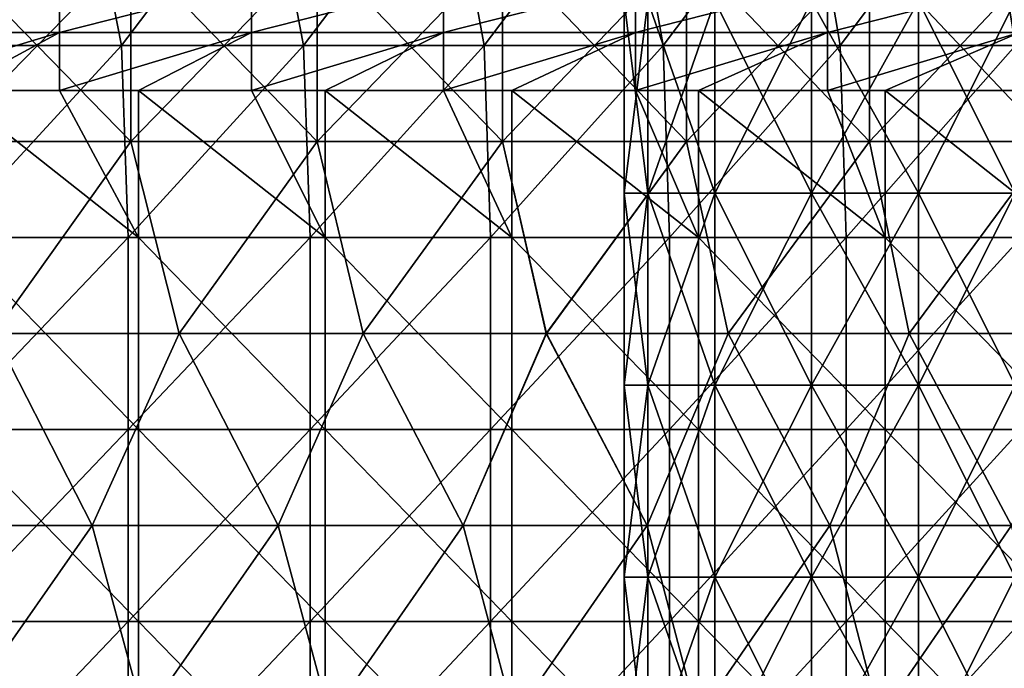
# Model space of a CAD drawing. Header units: inches. Extents: x -4.75 to 4.5, y 0 to 1.88.
# Tile 296 of 462: x 0.75 to 1.16, y 1.18 to 1.45. Entities that reach past the tile are written whole.
import ezdxf

# ---------------------------------------------------------------- set-up
doc = ezdxf.new("R2010")
doc.units = ezdxf.units.IN
doc.header["$LTSCALE"] = 101.851852
doc.header["$MEASUREMENT"] = 0
for name, color, linetype in [('11', 7, 'CONTINUOUS'), ('12', 7, 'CONTINUOUS'), ('160', 7, 'CONTINUOUS'), ('20', 7, 'CONTINUOUS'), ('75', 7, 'CONTINUOUS'), ('76', 7, 'CONTINUOUS')]:
    doc.layers.add(name, color=color, linetype=linetype)

msp = doc.modelspace()

# ---------------------------------------------------------------- linework, layer by layer
at = {"layer": '11', "color": 13, "linetype": 'Continuous', "true_color": 0xd67263}
for points in [[(0.77212, 1.52338, 2.77353), (0.71122, 1.4433, 2.78977), (0.69499, 1.52338, 2.79386), (0.77212, 1.52338, 2.77353)], [(0.78782, 1.4433, 2.76911), (0.71122, 1.4433, 2.78977), (0.77212, 1.52338, 2.77353), (0.78782, 1.4433, 2.76911)], [(0.84865, 1.52338, 2.75108), (0.78782, 1.4433, 2.76911), (0.77212, 1.52338, 2.77353), (0.84865, 1.52338, 2.75108)], [(0.86383, 1.4433, 2.74635), (0.78782, 1.4433, 2.76911), (0.84865, 1.52338, 2.75108), (0.86383, 1.4433, 2.74635)], [(0.92453, 1.52338, 2.72652), (0.86383, 1.4433, 2.74635), (0.84865, 1.52338, 2.75108), (0.92453, 1.52338, 2.72652)], [(0.93918, 1.4433, 2.72151), (0.86383, 1.4433, 2.74635), (0.92453, 1.52338, 2.72652), (0.93918, 1.4433, 2.72151)], [(0.9997, 1.52338, 2.69986), (0.93918, 1.4433, 2.72151), (0.92453, 1.52338, 2.72652), (0.9997, 1.52338, 2.69986)], [(1.01381, 1.4433, 2.69459), (0.93918, 1.4433, 2.72151), (0.9997, 1.52338, 2.69986), (1.01381, 1.4433, 2.69459)], [(1.0741, 1.52338, 2.67113), (1.01381, 1.4433, 2.69459), (0.9997, 1.52338, 2.69986), (1.0741, 1.52338, 2.67113)], [(1.08767, 1.4433, 2.66563), (1.01381, 1.4433, 2.69459), (1.0741, 1.52338, 2.67113), (1.08767, 1.4433, 2.66563)], [(1.14768, 1.52338, 2.64035), (1.08767, 1.4433, 2.66563), (1.0741, 1.52338, 2.67113), (1.14768, 1.52338, 2.64035)], [(1.16071, 1.4433, 2.63465), (1.08767, 1.4433, 2.66563), (1.14768, 1.52338, 2.64035), (1.16071, 1.4433, 2.63465)], [(1.22038, 1.52338, 2.60755), (1.16071, 1.4433, 2.63465), (1.14768, 1.52338, 2.64035), (1.22038, 1.52338, 2.60755)], [(0.71122, 1.4433, 2.78977), (0.78782, 1.4433, 2.76911), (0.71416, 1.36322, 2.78902), (0.71122, 1.4433, 2.78977)], [(0.71416, 1.36322, 2.78902), (0.78782, 1.4433, 2.76911), (0.79067, 1.36322, 2.7683), (0.71416, 1.36322, 2.78902)], [(0.78782, 1.4433, 2.76911), (0.86383, 1.4433, 2.74635), (0.79067, 1.36322, 2.7683), (0.78782, 1.4433, 2.76911)], [(0.79067, 1.36322, 2.7683), (0.86383, 1.4433, 2.74635), (0.86658, 1.36322, 2.74548), (0.79067, 1.36322, 2.7683)], [(0.86383, 1.4433, 2.74635), (0.93918, 1.4433, 2.72151), (0.86658, 1.36322, 2.74548), (0.86383, 1.4433, 2.74635)], [(0.86658, 1.36322, 2.74548), (0.93918, 1.4433, 2.72151), (0.94183, 1.36322, 2.72059), (0.86658, 1.36322, 2.74548)], [(0.93918, 1.4433, 2.72151), (1.01381, 1.4433, 2.69459), (0.94183, 1.36322, 2.72059), (0.93918, 1.4433, 2.72151)], [(0.94183, 1.36322, 2.72059), (1.01381, 1.4433, 2.69459), (1.01637, 1.36322, 2.69363), (0.94183, 1.36322, 2.72059)], [(1.01381, 1.4433, 2.69459), (1.08767, 1.4433, 2.66563), (1.01637, 1.36322, 2.69363), (1.01381, 1.4433, 2.69459)], [(1.01637, 1.36322, 2.69363), (1.08767, 1.4433, 2.66563), (1.09014, 1.36322, 2.66463), (1.01637, 1.36322, 2.69363)], [(1.08767, 1.4433, 2.66563), (1.16071, 1.4433, 2.63465), (1.09014, 1.36322, 2.66463), (1.08767, 1.4433, 2.66563)], [(1.09014, 1.36322, 2.66463), (1.16071, 1.4433, 2.63465), (1.16308, 1.36322, 2.63361), (1.09014, 1.36322, 2.66463)], [(0.71416, 1.36322, 2.78902), (0.79067, 1.36322, 2.7683), (0.71416, 1.28314, 2.78902), (0.71416, 1.36322, 2.78902)], [(0.79067, 1.36322, 2.7683), (0.79067, 1.28314, 2.7683), (0.71416, 1.28314, 2.78902), (0.79067, 1.36322, 2.7683)], [(0.79067, 1.36322, 2.7683), (0.86658, 1.36322, 2.74548), (0.79067, 1.28314, 2.7683), (0.79067, 1.36322, 2.7683)], [(0.86658, 1.36322, 2.74548), (0.86658, 1.28314, 2.74548), (0.79067, 1.28314, 2.7683), (0.86658, 1.36322, 2.74548)], [(0.86658, 1.36322, 2.74548), (0.94183, 1.36322, 2.72059), (0.86658, 1.28314, 2.74548), (0.86658, 1.36322, 2.74548)], [(0.94183, 1.36322, 2.72059), (0.94183, 1.28314, 2.72059), (0.86658, 1.28314, 2.74548), (0.94183, 1.36322, 2.72059)], [(0.94183, 1.36322, 2.72059), (1.01637, 1.36322, 2.69363), (0.94183, 1.28314, 2.72059), (0.94183, 1.36322, 2.72059)], [(1.01637, 1.36322, 2.69363), (1.01637, 1.28314, 2.69363), (0.94183, 1.28314, 2.72059), (1.01637, 1.36322, 2.69363)], [(1.01637, 1.36322, 2.69363), (1.09014, 1.36322, 2.66463), (1.01637, 1.28314, 2.69363), (1.01637, 1.36322, 2.69363)], [(1.09014, 1.36322, 2.66463), (1.09014, 1.28314, 2.66463), (1.01637, 1.28314, 2.69363), (1.09014, 1.36322, 2.66463)], [(1.09014, 1.36322, 2.66463), (1.16308, 1.36322, 2.63361), (1.09014, 1.28314, 2.66463), (1.09014, 1.36322, 2.66463)], [(1.16308, 1.36322, 2.63361), (1.16308, 1.28314, 2.63361), (1.09014, 1.28314, 2.66463), (1.16308, 1.36322, 2.63361)], [(0.79067, 1.20306, 2.7683), (0.71416, 1.20306, 2.78902), (0.79067, 1.28314, 2.7683), (0.79067, 1.20306, 2.7683)], [(0.79067, 1.28314, 2.7683), (0.71416, 1.20306, 2.78902), (0.71416, 1.28314, 2.78902), (0.79067, 1.28314, 2.7683)], [(0.86658, 1.20306, 2.74548), (0.79067, 1.20306, 2.7683), (0.86658, 1.28314, 2.74548), (0.86658, 1.20306, 2.74548)], [(0.86658, 1.28314, 2.74548), (0.79067, 1.20306, 2.7683), (0.79067, 1.28314, 2.7683), (0.86658, 1.28314, 2.74548)], [(0.94183, 1.20306, 2.72059), (0.86658, 1.20306, 2.74548), (0.94183, 1.28314, 2.72059), (0.94183, 1.20306, 2.72059)], [(0.94183, 1.28314, 2.72059), (0.86658, 1.20306, 2.74548), (0.86658, 1.28314, 2.74548), (0.94183, 1.28314, 2.72059)], [(1.01637, 1.20306, 2.69363), (0.94183, 1.20306, 2.72059), (1.01637, 1.28314, 2.69363), (1.01637, 1.20306, 2.69363)], [(1.01637, 1.28314, 2.69363), (0.94183, 1.20306, 2.72059), (0.94183, 1.28314, 2.72059), (1.01637, 1.28314, 2.69363)], [(1.09014, 1.20306, 2.66463), (1.01637, 1.20306, 2.69363), (1.09014, 1.28314, 2.66463), (1.09014, 1.20306, 2.66463)], [(1.09014, 1.28314, 2.66463), (1.01637, 1.20306, 2.69363), (1.01637, 1.28314, 2.69363), (1.09014, 1.28314, 2.66463)], [(1.16308, 1.20306, 2.63361), (1.09014, 1.20306, 2.66463), (1.16308, 1.28314, 2.63361), (1.16308, 1.20306, 2.63361)], [(1.16308, 1.28314, 2.63361), (1.09014, 1.20306, 2.66463), (1.09014, 1.28314, 2.66463), (1.16308, 1.28314, 2.63361)], [(0.79067, 1.12298, 2.7683), (0.71416, 1.12298, 2.78902), (0.79067, 1.20306, 2.7683), (0.79067, 1.12298, 2.7683)], [(0.79067, 1.20306, 2.7683), (0.71416, 1.12298, 2.78902), (0.71416, 1.20306, 2.78902), (0.79067, 1.20306, 2.7683)], [(0.86658, 1.12298, 2.74548), (0.79067, 1.12298, 2.7683), (0.86658, 1.20306, 2.74548), (0.86658, 1.12298, 2.74548)], [(0.86658, 1.20306, 2.74548), (0.79067, 1.12298, 2.7683), (0.79067, 1.20306, 2.7683), (0.86658, 1.20306, 2.74548)], [(0.94183, 1.12298, 2.72059), (0.86658, 1.12298, 2.74548), (0.94183, 1.20306, 2.72059), (0.94183, 1.12298, 2.72059)], [(0.94183, 1.20306, 2.72059), (0.86658, 1.12298, 2.74548), (0.86658, 1.20306, 2.74548), (0.94183, 1.20306, 2.72059)], [(1.01637, 1.12298, 2.69363), (0.94183, 1.12298, 2.72059), (1.01637, 1.20306, 2.69363), (1.01637, 1.12298, 2.69363)], [(1.01637, 1.20306, 2.69363), (0.94183, 1.12298, 2.72059), (0.94183, 1.20306, 2.72059), (1.01637, 1.20306, 2.69363)], [(1.09014, 1.12298, 2.66463), (1.01637, 1.12298, 2.69363), (1.09014, 1.20306, 2.66463), (1.09014, 1.12298, 2.66463)], [(1.09014, 1.20306, 2.66463), (1.01637, 1.12298, 2.69363), (1.01637, 1.20306, 2.69363), (1.09014, 1.20306, 2.66463)], [(1.16308, 1.12298, 2.63361), (1.09014, 1.12298, 2.66463), (1.16308, 1.20306, 2.63361), (1.16308, 1.12298, 2.63361)], [(1.16308, 1.20306, 2.63361), (1.09014, 1.12298, 2.66463), (1.09014, 1.20306, 2.66463), (1.16308, 1.20306, 2.63361)]]:
    msp.add_3dface(points, dxfattribs=at)
at = {"layer": '12', "color": 13, "linetype": 'Continuous', "true_color": 0xd67263}
for points in [[(0.7917, 1.40326, -3.47342), (0.71357, 1.40326, -3.4903), (0.7917, 1.48334, -3.47342), (0.7917, 1.40326, -3.47342)], [(0.71357, 1.40326, -3.4903), (0.71357, 1.48334, -3.4903), (0.7917, 1.48334, -3.47342), (0.71357, 1.40326, -3.4903)], [(0.71357, 1.40326, 3.4903), (0.7917, 1.40326, 3.47342), (0.71357, 1.48334, 3.4903), (0.71357, 1.40326, 3.4903)], [(0.7917, 1.40326, 3.47342), (0.7917, 1.48334, 3.47342), (0.71357, 1.48334, 3.4903), (0.7917, 1.40326, 3.47342)], [(0.86942, 1.40326, -3.45478), (0.7917, 1.40326, -3.47342), (0.86942, 1.48334, -3.45478), (0.86942, 1.40326, -3.45478)], [(0.7917, 1.40326, -3.47342), (0.7917, 1.48334, -3.47342), (0.86942, 1.48334, -3.45478), (0.7917, 1.40326, -3.47342)], [(0.7917, 1.40326, 3.47342), (0.86942, 1.40326, 3.45478), (0.7917, 1.48334, 3.47342), (0.7917, 1.40326, 3.47342)], [(0.86942, 1.40326, 3.45478), (0.86942, 1.48334, 3.45478), (0.7917, 1.48334, 3.47342), (0.86942, 1.40326, 3.45478)], [(0.94671, 1.40326, -3.43441), (0.86942, 1.40326, -3.45478), (0.94671, 1.48334, -3.43441), (0.94671, 1.40326, -3.43441)], [(0.86942, 1.40326, -3.45478), (0.86942, 1.48334, -3.45478), (0.94671, 1.48334, -3.43441), (0.86942, 1.40326, -3.45478)], [(0.86942, 1.40326, 3.45478), (0.94671, 1.40326, 3.43441), (0.86942, 1.48334, 3.45478), (0.86942, 1.40326, 3.45478)], [(0.94671, 1.40326, 3.43441), (0.94671, 1.48334, 3.43441), (0.86942, 1.48334, 3.45478), (0.94671, 1.40326, 3.43441)], [(1.02352, 1.40326, -3.4123), (0.94671, 1.40326, -3.43441), (1.02352, 1.48334, -3.4123), (1.02352, 1.40326, -3.4123)], [(0.94671, 1.40326, -3.43441), (0.94671, 1.48334, -3.43441), (1.02352, 1.48334, -3.4123), (0.94671, 1.40326, -3.43441)], [(0.94671, 1.40326, 3.43441), (1.02352, 1.40326, 3.4123), (0.94671, 1.48334, 3.43441), (0.94671, 1.40326, 3.43441)], [(1.02352, 1.40326, 3.4123), (1.02352, 1.48334, 3.4123), (0.94671, 1.48334, 3.43441), (1.02352, 1.40326, 3.4123)], [(1.09981, 1.40326, -3.38848), (1.02352, 1.40326, -3.4123), (1.09981, 1.48334, -3.38848), (1.09981, 1.40326, -3.38848)], [(1.02352, 1.40326, -3.4123), (1.02352, 1.48334, -3.4123), (1.09981, 1.48334, -3.38848), (1.02352, 1.40326, -3.4123)], [(1.02352, 1.40326, 3.4123), (1.09981, 1.40326, 3.38848), (1.02352, 1.48334, 3.4123), (1.02352, 1.40326, 3.4123)], [(1.09981, 1.40326, 3.38848), (1.09981, 1.48334, 3.38848), (1.02352, 1.48334, 3.4123), (1.09981, 1.40326, 3.38848)], [(1.17556, 1.40326, -3.36296), (1.09981, 1.40326, -3.38848), (1.17556, 1.48334, -3.36296), (1.17556, 1.40326, -3.36296)], [(1.09981, 1.40326, -3.38848), (1.09981, 1.48334, -3.38848), (1.17556, 1.48334, -3.36296), (1.09981, 1.40326, -3.38848)], [(1.09981, 1.40326, 3.38848), (1.17556, 1.40326, 3.36296), (1.09981, 1.48334, 3.38848), (1.09981, 1.40326, 3.38848)], [(1.17556, 1.40326, 3.36296), (1.17556, 1.48334, 3.36296), (1.09981, 1.48334, 3.38848), (1.17556, 1.40326, 3.36296)], [(0.71357, 1.40326, 3.4903), (0.73466, 1.32318, 3.48593), (0.7917, 1.40326, 3.47342), (0.71357, 1.40326, 3.4903)], [(0.7917, 1.40326, -3.47342), (0.73466, 1.32318, -3.48593), (0.71357, 1.40326, -3.4903), (0.7917, 1.40326, -3.47342)], [(0.73466, 1.32318, 3.48593), (0.81187, 1.32318, 3.46876), (0.7917, 1.40326, 3.47342), (0.73466, 1.32318, 3.48593)], [(0.81187, 1.32318, -3.46876), (0.73466, 1.32318, -3.48593), (0.7917, 1.40326, -3.47342), (0.81187, 1.32318, -3.46876)], [(0.7917, 1.40326, 3.47342), (0.81187, 1.32318, 3.46876), (0.86942, 1.40326, 3.45478), (0.7917, 1.40326, 3.47342)], [(0.86942, 1.40326, -3.45478), (0.81187, 1.32318, -3.46876), (0.7917, 1.40326, -3.47342), (0.86942, 1.40326, -3.45478)], [(0.81187, 1.32318, 3.46876), (0.88868, 1.32318, 3.44988), (0.86942, 1.40326, 3.45478), (0.81187, 1.32318, 3.46876)], [(0.88868, 1.32318, -3.44988), (0.81187, 1.32318, -3.46876), (0.86942, 1.40326, -3.45478), (0.88868, 1.32318, -3.44988)], [(0.86942, 1.40326, 3.45478), (0.88868, 1.32318, 3.44988), (0.94671, 1.40326, 3.43441), (0.86942, 1.40326, 3.45478)], [(0.94671, 1.40326, -3.43441), (0.88868, 1.32318, -3.44988), (0.86942, 1.40326, -3.45478), (0.94671, 1.40326, -3.43441)], [(0.88868, 1.32318, 3.44988), (0.96506, 1.32318, 3.4293), (0.94671, 1.40326, 3.43441), (0.88868, 1.32318, 3.44988)], [(0.96505, 1.32318, -3.4293), (0.88868, 1.32318, -3.44988), (0.94671, 1.40326, -3.43441), (0.96505, 1.32318, -3.4293)], [(0.94671, 1.40326, 3.43441), (0.96506, 1.32318, 3.4293), (1.02352, 1.40326, 3.4123), (0.94671, 1.40326, 3.43441)], [(1.02352, 1.40326, -3.4123), (0.96505, 1.32318, -3.4293), (0.94671, 1.40326, -3.43441), (1.02352, 1.40326, -3.4123)], [(1.04095, 1.32318, -3.40703), (0.96505, 1.32318, -3.4293), (1.02352, 1.40326, -3.4123), (1.04095, 1.32318, -3.40703)], [(0.96506, 1.32318, 3.4293), (1.04095, 1.32318, 3.40703), (1.02352, 1.40326, 3.4123), (0.96506, 1.32318, 3.4293)], [(1.02352, 1.40326, 3.4123), (1.04095, 1.32318, 3.40703), (1.09981, 1.40326, 3.38848), (1.02352, 1.40326, 3.4123)], [(1.09981, 1.40326, -3.38848), (1.04095, 1.32318, -3.40703), (1.02352, 1.40326, -3.4123), (1.09981, 1.40326, -3.38848)], [(1.04095, 1.32318, 3.40703), (1.11634, 1.32318, 3.38307), (1.09981, 1.40326, 3.38848), (1.04095, 1.32318, 3.40703)], [(1.11634, 1.32318, -3.38308), (1.04095, 1.32318, -3.40703), (1.09981, 1.40326, -3.38848), (1.11634, 1.32318, -3.38308)], [(1.09981, 1.40326, 3.38848), (1.11634, 1.32318, 3.38307), (1.17556, 1.40326, 3.36296), (1.09981, 1.40326, 3.38848)], [(1.17556, 1.40326, -3.36296), (1.11634, 1.32318, -3.38308), (1.09981, 1.40326, -3.38848), (1.17556, 1.40326, -3.36296)], [(1.11634, 1.32318, 3.38307), (1.19117, 1.32318, 3.35746), (1.17556, 1.40326, 3.36296), (1.11634, 1.32318, 3.38307)], [(1.19117, 1.32318, -3.35746), (1.11634, 1.32318, -3.38308), (1.17556, 1.40326, -3.36296), (1.19117, 1.32318, -3.35746)], [(0.6976, 1.2431, 3.49353), (0.77561, 1.2431, 3.47704), (0.73466, 1.32318, 3.48593), (0.6976, 1.2431, 3.49353)], [(0.6976, 1.2431, -3.49353), (0.73466, 1.32318, -3.48593), (0.77561, 1.2431, -3.47704), (0.6976, 1.2431, -3.49353)], [(0.73466, 1.32318, 3.48593), (0.77561, 1.2431, 3.47704), (0.81187, 1.32318, 3.46876), (0.73466, 1.32318, 3.48593)], [(0.73466, 1.32318, -3.48593), (0.81187, 1.32318, -3.46876), (0.77561, 1.2431, -3.47704), (0.73466, 1.32318, -3.48593)], [(0.77561, 1.2431, 3.47704), (0.85324, 1.2431, 3.45881), (0.81187, 1.32318, 3.46876), (0.77561, 1.2431, 3.47704)], [(0.77561, 1.2431, -3.47704), (0.81187, 1.32318, -3.46876), (0.85323, 1.2431, -3.45882), (0.77561, 1.2431, -3.47704)], [(0.81187, 1.32318, 3.46876), (0.85324, 1.2431, 3.45881), (0.88868, 1.32318, 3.44988), (0.81187, 1.32318, 3.46876)], [(0.81187, 1.32318, -3.46876), (0.88868, 1.32318, -3.44988), (0.85323, 1.2431, -3.45882), (0.81187, 1.32318, -3.46876)], [(0.85323, 1.2431, -3.45882), (0.88868, 1.32318, -3.44988), (0.93043, 1.2431, -3.43885), (0.85323, 1.2431, -3.45882)], [(0.85324, 1.2431, 3.45881), (0.93043, 1.2431, 3.43885), (0.88868, 1.32318, 3.44988), (0.85324, 1.2431, 3.45881)], [(0.88868, 1.32318, 3.44988), (0.93043, 1.2431, 3.43885), (0.96506, 1.32318, 3.4293), (0.88868, 1.32318, 3.44988)], [(0.88868, 1.32318, -3.44988), (0.96505, 1.32318, -3.4293), (0.93043, 1.2431, -3.43885), (0.88868, 1.32318, -3.44988)], [(0.93043, 1.2431, 3.43885), (1.00716, 1.2431, 3.41717), (0.96506, 1.32318, 3.4293), (0.93043, 1.2431, 3.43885)], [(0.93043, 1.2431, -3.43885), (0.96505, 1.32318, -3.4293), (1.00715, 1.2431, -3.41717), (0.93043, 1.2431, -3.43885)], [(0.96505, 1.32318, -3.4293), (1.04095, 1.32318, -3.40703), (1.00715, 1.2431, -3.41717), (0.96505, 1.32318, -3.4293)], [(0.96506, 1.32318, 3.4293), (1.00716, 1.2431, 3.41717), (1.04095, 1.32318, 3.40703), (0.96506, 1.32318, 3.4293)], [(1.00715, 1.2431, -3.41717), (1.04095, 1.32318, -3.40703), (1.08338, 1.2431, -3.39377), (1.00715, 1.2431, -3.41717)], [(1.00716, 1.2431, 3.41717), (1.08338, 1.2431, 3.39377), (1.04095, 1.32318, 3.40703), (1.00716, 1.2431, 3.41717)], [(1.04095, 1.32318, 3.40703), (1.08338, 1.2431, 3.39377), (1.11634, 1.32318, 3.38307), (1.04095, 1.32318, 3.40703)], [(1.04095, 1.32318, -3.40703), (1.11634, 1.32318, -3.38308), (1.08338, 1.2431, -3.39377), (1.04095, 1.32318, -3.40703)], [(1.08338, 1.2431, 3.39377), (1.15906, 1.2431, 3.36868), (1.11634, 1.32318, 3.38307), (1.08338, 1.2431, 3.39377)], [(1.08338, 1.2431, -3.39377), (1.11634, 1.32318, -3.38308), (1.15906, 1.2431, -3.36868), (1.08338, 1.2431, -3.39377)], [(1.11634, 1.32318, 3.38307), (1.15906, 1.2431, 3.36868), (1.19117, 1.32318, 3.35746), (1.11634, 1.32318, 3.38307)], [(1.11634, 1.32318, -3.38308), (1.19117, 1.32318, -3.35746), (1.15906, 1.2431, -3.36868), (1.11634, 1.32318, -3.38308)], [(0.77561, 1.2431, 3.47704), (0.6976, 1.2431, 3.49353), (0.71963, 1.16302, 3.48906), (0.77561, 1.2431, 3.47704)], [(0.71963, 1.16302, -3.48906), (0.6976, 1.2431, -3.49353), (0.77561, 1.2431, -3.47704), (0.71963, 1.16302, -3.48906)], [(0.77561, 1.2431, 3.47704), (0.71963, 1.16302, 3.48906), (0.79737, 1.16302, 3.47212), (0.77561, 1.2431, 3.47704)], [(0.79737, 1.16302, -3.47212), (0.71963, 1.16302, -3.48906), (0.77561, 1.2431, -3.47704), (0.79737, 1.16302, -3.47212)], [(0.85324, 1.2431, 3.45881), (0.77561, 1.2431, 3.47704), (0.79737, 1.16302, 3.47212), (0.85324, 1.2431, 3.45881)], [(0.79737, 1.16302, -3.47212), (0.77561, 1.2431, -3.47704), (0.85323, 1.2431, -3.45882), (0.79737, 1.16302, -3.47212)], [(0.85324, 1.2431, 3.45881), (0.79737, 1.16302, 3.47212), (0.87471, 1.16302, 3.45345), (0.85324, 1.2431, 3.45881)], [(0.87471, 1.16302, -3.45344), (0.79737, 1.16302, -3.47212), (0.85323, 1.2431, -3.45882), (0.87471, 1.16302, -3.45344)], [(0.87471, 1.16302, -3.45344), (0.85323, 1.2431, -3.45882), (0.93043, 1.2431, -3.43885), (0.87471, 1.16302, -3.45344)], [(0.93043, 1.2431, 3.43885), (0.85324, 1.2431, 3.45881), (0.87471, 1.16302, 3.45345), (0.93043, 1.2431, 3.43885)], [(0.93043, 1.2431, 3.43885), (0.87471, 1.16302, 3.45345), (0.95162, 1.16302, 3.43305), (0.93043, 1.2431, 3.43885)], [(0.95162, 1.16302, -3.43305), (0.87471, 1.16302, -3.45344), (0.93043, 1.2431, -3.43885), (0.95162, 1.16302, -3.43305)], [(1.00716, 1.2431, 3.41717), (0.93043, 1.2431, 3.43885), (0.95162, 1.16302, 3.43305), (1.00716, 1.2431, 3.41717)], [(0.95162, 1.16302, -3.43305), (0.93043, 1.2431, -3.43885), (1.00715, 1.2431, -3.41717), (0.95162, 1.16302, -3.43305)], [(1.00716, 1.2431, 3.41717), (0.95162, 1.16302, 3.43305), (1.02805, 1.16302, 3.41094), (1.00716, 1.2431, 3.41717)], [(1.02805, 1.16302, -3.41094), (0.95162, 1.16302, -3.43305), (1.00715, 1.2431, -3.41717), (1.02805, 1.16302, -3.41094)], [(1.02805, 1.16302, -3.41094), (1.00715, 1.2431, -3.41717), (1.08338, 1.2431, -3.39377), (1.02805, 1.16302, -3.41094)], [(1.08338, 1.2431, 3.39377), (1.00716, 1.2431, 3.41717), (1.02805, 1.16302, 3.41094), (1.08338, 1.2431, 3.39377)], [(1.08338, 1.2431, 3.39377), (1.02805, 1.16302, 3.41094), (1.10397, 1.16302, 3.38713), (1.08338, 1.2431, 3.39377)], [(1.10397, 1.16302, -3.38713), (1.02805, 1.16302, -3.41094), (1.08338, 1.2431, -3.39377), (1.10397, 1.16302, -3.38713)], [(1.15906, 1.2431, 3.36868), (1.08338, 1.2431, 3.39377), (1.10397, 1.16302, 3.38713), (1.15906, 1.2431, 3.36868)], [(1.10397, 1.16302, -3.38713), (1.08338, 1.2431, -3.39377), (1.15906, 1.2431, -3.36868), (1.10397, 1.16302, -3.38713)], [(1.15906, 1.2431, 3.36868), (1.10397, 1.16302, 3.38713), (1.17933, 1.16302, 3.36163), (1.15906, 1.2431, 3.36868)], [(1.17934, 1.16302, -3.36163), (1.10397, 1.16302, -3.38713), (1.15906, 1.2431, -3.36868), (1.17934, 1.16302, -3.36163)]]:
    msp.add_3dface(points, dxfattribs=at)
at = {"layer": '160', "color": 13, "linetype": 'Continuous', "true_color": 0xd67263}
for points in [[(0.76202, 1.46905, 0.23155), (0.68194, 1.44861, 0.2452), (0.76202, 1.44861, 0.2452), (0.76202, 1.46905, 0.23155)], [(0.68194, 1.46905, 0.23155), (0.68194, 1.44861, 0.2452), (0.76202, 1.46905, 0.23155), (0.68194, 1.46905, 0.23155)], [(0.8421, 1.46905, 0.23155), (0.76202, 1.44861, 0.2452), (0.8421, 1.44861, 0.2452), (0.8421, 1.46905, 0.23155)], [(0.76202, 1.46905, 0.23155), (0.76202, 1.44861, 0.2452), (0.8421, 1.46905, 0.23155), (0.76202, 1.46905, 0.23155)], [(0.92218, 1.46905, 0.23155), (0.8421, 1.44861, 0.2452), (0.92218, 1.44861, 0.2452), (0.92218, 1.46905, 0.23155)], [(0.8421, 1.46905, 0.23155), (0.8421, 1.44861, 0.2452), (0.92218, 1.46905, 0.23155), (0.8421, 1.46905, 0.23155)], [(1.00226, 1.46905, 0.23155), (0.92218, 1.44861, 0.2452), (1.00226, 1.44861, 0.2452), (1.00226, 1.46905, 0.23155)], [(0.92218, 1.46905, 0.23155), (0.92218, 1.44861, 0.2452), (1.00226, 1.46905, 0.23155), (0.92218, 1.46905, 0.23155)], [(1.08234, 1.46905, 0.23155), (1.00226, 1.44861, 0.2452), (1.08234, 1.44861, 0.2452), (1.08234, 1.46905, 0.23155)], [(1.00226, 1.46905, 0.23155), (1.00226, 1.44861, 0.2452), (1.08234, 1.46905, 0.23155), (1.00226, 1.46905, 0.23155)], [(1.16242, 1.46905, 0.23155), (1.08234, 1.44861, 0.2452), (1.16242, 1.44861, 0.2452), (1.16242, 1.46905, 0.23155)], [(1.08234, 1.46905, 0.23155), (1.08234, 1.44861, 0.2452), (1.16242, 1.46905, 0.23155), (1.08234, 1.46905, 0.23155)], [(0.68194, 1.4245, 0.25), (0.71718, 1.4245, 0.25), (0.76202, 1.44861, 0.2452), (0.68194, 1.4245, 0.25)], [(0.68194, 1.44861, 0.2452), (0.68194, 1.4245, 0.25), (0.76202, 1.44861, 0.2452), (0.68194, 1.44861, 0.2452)], [(0.71718, 1.4245, 0.25), (0.76202, 1.4245, 0.25), (0.76202, 1.44861, 0.2452), (0.71718, 1.4245, 0.25)], [(0.76202, 1.4245, 0.25), (0.79501, 1.4245, 0.25), (0.8421, 1.44861, 0.2452), (0.76202, 1.4245, 0.25)], [(0.76202, 1.44861, 0.2452), (0.76202, 1.4245, 0.25), (0.8421, 1.44861, 0.2452), (0.76202, 1.44861, 0.2452)], [(0.79501, 1.4245, 0.25), (0.8421, 1.4245, 0.25), (0.8421, 1.44861, 0.2452), (0.79501, 1.4245, 0.25)], [(0.8421, 1.4245, 0.25), (0.87284, 1.4245, 0.25), (0.92218, 1.44861, 0.2452), (0.8421, 1.4245, 0.25)], [(0.8421, 1.44861, 0.2452), (0.8421, 1.4245, 0.25), (0.92218, 1.44861, 0.2452), (0.8421, 1.44861, 0.2452)], [(0.87284, 1.4245, 0.25), (0.92218, 1.4245, 0.25), (0.92218, 1.44861, 0.2452), (0.87284, 1.4245, 0.25)], [(0.92218, 1.4245, 0.25), (0.95068, 1.4245, 0.25), (1.00226, 1.44861, 0.2452), (0.92218, 1.4245, 0.25)], [(0.92218, 1.44861, 0.2452), (0.92218, 1.4245, 0.25), (1.00226, 1.44861, 0.2452), (0.92218, 1.44861, 0.2452)], [(0.95068, 1.4245, 0.25), (1.00226, 1.4245, 0.25), (1.00226, 1.44861, 0.2452), (0.95068, 1.4245, 0.25)], [(1.00226, 1.4245, 0.25), (1.02851, 1.4245, 0.25), (1.08234, 1.44861, 0.2452), (1.00226, 1.4245, 0.25)], [(1.00226, 1.44861, 0.2452), (1.00226, 1.4245, 0.25), (1.08234, 1.44861, 0.2452), (1.00226, 1.44861, 0.2452)], [(1.02851, 1.4245, 0.25), (1.08234, 1.4245, 0.25), (1.08234, 1.44861, 0.2452), (1.02851, 1.4245, 0.25)], [(1.08234, 1.4245, 0.25), (1.10634, 1.4245, 0.25), (1.16242, 1.44861, 0.2452), (1.08234, 1.4245, 0.25)], [(1.08234, 1.44861, 0.2452), (1.08234, 1.4245, 0.25), (1.16242, 1.44861, 0.2452), (1.08234, 1.44861, 0.2452)], [(1.10634, 1.4245, 0.25), (1.16242, 1.4245, 0.25), (1.16242, 1.44861, 0.2452), (1.10634, 1.4245, 0.25)]]:
    msp.add_3dface(points, dxfattribs=at)
at = {"layer": '20', "color": 13, "linetype": 'Continuous', "true_color": 0xd67263}
for points in [[(0.76202, 1.4245, 0.25), (0.71718, 1.4245, 0.25), (0.79501, 1.36322, 0.25), (0.76202, 1.4245, 0.25)], [(0.79501, 1.36322, 0.25), (0.71718, 1.4245, 0.25), (0.71718, 1.36322, 0.25), (0.79501, 1.36322, 0.25)], [(0.79501, 1.4245, 0.25), (0.76202, 1.4245, 0.25), (0.79501, 1.36322, 0.25), (0.79501, 1.4245, 0.25)], [(0.8421, 1.4245, 0.25), (0.79501, 1.4245, 0.25), (0.87284, 1.36322, 0.25), (0.8421, 1.4245, 0.25)], [(0.87284, 1.36322, 0.25), (0.79501, 1.4245, 0.25), (0.79501, 1.36322, 0.25), (0.87284, 1.36322, 0.25)], [(0.87284, 1.4245, 0.25), (0.8421, 1.4245, 0.25), (0.87284, 1.36322, 0.25), (0.87284, 1.4245, 0.25)], [(0.92218, 1.4245, 0.25), (0.87284, 1.4245, 0.25), (0.95068, 1.36322, 0.25), (0.92218, 1.4245, 0.25)], [(0.95068, 1.36322, 0.25), (0.87284, 1.4245, 0.25), (0.87284, 1.36322, 0.25), (0.95068, 1.36322, 0.25)], [(0.95068, 1.4245, 0.25), (0.92218, 1.4245, 0.25), (0.95068, 1.36322, 0.25), (0.95068, 1.4245, 0.25)], [(1.00226, 1.4245, 0.25), (0.95068, 1.4245, 0.25), (1.02851, 1.36322, 0.25), (1.00226, 1.4245, 0.25)], [(1.02851, 1.36322, 0.25), (0.95068, 1.4245, 0.25), (0.95068, 1.36322, 0.25), (1.02851, 1.36322, 0.25)], [(1.02851, 1.4245, 0.25), (1.00226, 1.4245, 0.25), (1.02851, 1.36322, 0.25), (1.02851, 1.4245, 0.25)], [(1.08234, 1.4245, 0.25), (1.02851, 1.4245, 0.25), (1.10634, 1.36322, 0.25), (1.08234, 1.4245, 0.25)], [(1.10634, 1.36322, 0.25), (1.02851, 1.4245, 0.25), (1.02851, 1.36322, 0.25), (1.10634, 1.36322, 0.25)], [(1.10634, 1.4245, 0.25), (1.08234, 1.4245, 0.25), (1.10634, 1.36322, 0.25), (1.10634, 1.4245, 0.25)], [(1.16242, 1.4245, 0.25), (1.10634, 1.4245, 0.25), (1.18418, 1.36322, 0.25), (1.16242, 1.4245, 0.25)], [(1.18418, 1.36322, 0.25), (1.10634, 1.4245, 0.25), (1.10634, 1.36322, 0.25), (1.18418, 1.36322, 0.25)], [(0.79501, 1.36322, 0.25), (0.71718, 1.36322, 0.25), (0.79501, 1.28314, 0.25), (0.79501, 1.36322, 0.25)], [(0.79501, 1.28314, 0.25), (0.71718, 1.36322, 0.25), (0.71718, 1.28314, 0.25), (0.79501, 1.28314, 0.25)], [(0.87284, 1.36322, 0.25), (0.79501, 1.36322, 0.25), (0.87284, 1.28314, 0.25), (0.87284, 1.36322, 0.25)], [(0.87284, 1.28314, 0.25), (0.79501, 1.36322, 0.25), (0.79501, 1.28314, 0.25), (0.87284, 1.28314, 0.25)], [(0.95068, 1.36322, 0.25), (0.87284, 1.36322, 0.25), (0.95068, 1.28314, 0.25), (0.95068, 1.36322, 0.25)], [(0.95068, 1.28314, 0.25), (0.87284, 1.36322, 0.25), (0.87284, 1.28314, 0.25), (0.95068, 1.28314, 0.25)], [(1.02851, 1.36322, 0.25), (0.95068, 1.36322, 0.25), (1.02851, 1.28314, 0.25), (1.02851, 1.36322, 0.25)], [(1.02851, 1.28314, 0.25), (0.95068, 1.36322, 0.25), (0.95068, 1.28314, 0.25), (1.02851, 1.28314, 0.25)], [(1.10634, 1.36322, 0.25), (1.02851, 1.36322, 0.25), (1.10634, 1.28314, 0.25), (1.10634, 1.36322, 0.25)], [(1.10634, 1.28314, 0.25), (1.02851, 1.36322, 0.25), (1.02851, 1.28314, 0.25), (1.10634, 1.28314, 0.25)], [(1.18418, 1.36322, 0.25), (1.10634, 1.36322, 0.25), (1.18418, 1.28314, 0.25), (1.18418, 1.36322, 0.25)], [(1.18418, 1.28314, 0.25), (1.10634, 1.36322, 0.25), (1.10634, 1.28314, 0.25), (1.18418, 1.28314, 0.25)], [(0.79501, 1.28314, 0.25), (0.71718, 1.28314, 0.25), (0.79501, 1.20306, 0.25), (0.79501, 1.28314, 0.25)], [(0.79501, 1.20306, 0.25), (0.71718, 1.28314, 0.25), (0.71718, 1.20306, 0.25), (0.79501, 1.20306, 0.25)], [(0.87284, 1.28314, 0.25), (0.79501, 1.28314, 0.25), (0.87284, 1.20306, 0.25), (0.87284, 1.28314, 0.25)], [(0.87284, 1.20306, 0.25), (0.79501, 1.28314, 0.25), (0.79501, 1.20306, 0.25), (0.87284, 1.20306, 0.25)], [(0.95068, 1.28314, 0.25), (0.87284, 1.28314, 0.25), (0.95068, 1.20306, 0.25), (0.95068, 1.28314, 0.25)], [(0.95068, 1.20306, 0.25), (0.87284, 1.28314, 0.25), (0.87284, 1.20306, 0.25), (0.95068, 1.20306, 0.25)], [(1.02851, 1.28314, 0.25), (0.95068, 1.28314, 0.25), (1.02851, 1.20306, 0.25), (1.02851, 1.28314, 0.25)], [(1.02851, 1.20306, 0.25), (0.95068, 1.28314, 0.25), (0.95068, 1.20306, 0.25), (1.02851, 1.20306, 0.25)], [(1.10634, 1.28314, 0.25), (1.02851, 1.28314, 0.25), (1.10634, 1.20306, 0.25), (1.10634, 1.28314, 0.25)], [(1.10634, 1.20306, 0.25), (1.02851, 1.28314, 0.25), (1.02851, 1.20306, 0.25), (1.10634, 1.20306, 0.25)], [(1.18418, 1.28314, 0.25), (1.10634, 1.28314, 0.25), (1.18418, 1.20306, 0.25), (1.18418, 1.28314, 0.25)], [(1.18418, 1.20306, 0.25), (1.10634, 1.28314, 0.25), (1.10634, 1.20306, 0.25), (1.18418, 1.20306, 0.25)], [(0.79501, 1.20306, 0.25), (0.71718, 1.20306, 0.25), (0.79501, 1.12298, 0.25), (0.79501, 1.20306, 0.25)], [(0.79501, 1.12298, 0.25), (0.71718, 1.20306, 0.25), (0.71718, 1.12298, 0.25), (0.79501, 1.12298, 0.25)], [(0.87284, 1.20306, 0.25), (0.79501, 1.20306, 0.25), (0.87284, 1.12298, 0.25), (0.87284, 1.20306, 0.25)], [(0.87284, 1.12298, 0.25), (0.79501, 1.20306, 0.25), (0.79501, 1.12298, 0.25), (0.87284, 1.12298, 0.25)], [(0.95068, 1.20306, 0.25), (0.87284, 1.20306, 0.25), (0.95068, 1.12298, 0.25), (0.95068, 1.20306, 0.25)], [(0.95068, 1.12298, 0.25), (0.87284, 1.20306, 0.25), (0.87284, 1.12298, 0.25), (0.95068, 1.12298, 0.25)], [(1.02851, 1.20306, 0.25), (0.95068, 1.20306, 0.25), (1.02851, 1.12298, 0.25), (1.02851, 1.20306, 0.25)], [(1.02851, 1.12298, 0.25), (0.95068, 1.20306, 0.25), (0.95068, 1.12298, 0.25), (1.02851, 1.12298, 0.25)], [(1.10634, 1.20306, 0.25), (1.02851, 1.20306, 0.25), (1.10634, 1.12298, 0.25), (1.10634, 1.20306, 0.25)], [(1.10634, 1.12298, 0.25), (1.02851, 1.20306, 0.25), (1.02851, 1.12298, 0.25), (1.10634, 1.12298, 0.25)], [(1.18418, 1.20306, 0.25), (1.10634, 1.20306, 0.25), (1.18418, 1.12298, 0.25), (1.18418, 1.20306, 0.25)], [(1.18418, 1.12298, 0.25), (1.10634, 1.20306, 0.25), (1.10634, 1.12298, 0.25), (1.18418, 1.12298, 0.25)]]:
    msp.add_3dface(points, dxfattribs=at)
at = {"layer": '75', "color": 13, "linetype": 'Continuous', "true_color": 0xd67263}
for points in [[(1.00743, 1.46172, -3.06027), (0.99748, 1.46172, -3.01666), (1.00743, 1.38164, -3.06027), (1.00743, 1.46172, -3.06027)], [(1.00743, 1.38164, -3.06027), (0.99748, 1.46172, -3.01666), (0.99748, 1.38164, -3.01666), (1.00743, 1.38164, -3.06027)], [(1.03531, 1.46172, -3.09524), (1.00743, 1.46172, -3.06027), (1.03531, 1.38164, -3.09524), (1.03531, 1.46172, -3.09524)], [(1.03531, 1.38164, -3.09524), (1.00743, 1.46172, -3.06027), (1.00743, 1.38164, -3.06027), (1.03531, 1.38164, -3.09524)], [(1.07561, 1.46172, -3.11464), (1.03531, 1.46172, -3.09524), (1.07561, 1.38164, -3.11464), (1.07561, 1.46172, -3.11464)], [(1.07561, 1.38164, -3.11464), (1.03531, 1.46172, -3.09524), (1.03531, 1.38164, -3.09524), (1.07561, 1.38164, -3.11464)], [(1.12034, 1.46172, -3.11464), (1.07561, 1.46172, -3.11464), (1.12034, 1.38164, -3.11464), (1.12034, 1.46172, -3.11464)], [(1.12034, 1.38164, -3.11464), (1.07561, 1.46172, -3.11464), (1.07561, 1.38164, -3.11464), (1.12034, 1.38164, -3.11464)], [(1.16064, 1.46172, -3.09524), (1.12034, 1.46172, -3.11464), (1.16064, 1.38164, -3.09524), (1.16064, 1.46172, -3.09524)], [(1.16064, 1.38164, -3.09524), (1.12034, 1.46172, -3.11464), (1.12034, 1.38164, -3.11464), (1.16064, 1.38164, -3.09524)], [(1.00743, 1.38164, -3.06027), (0.99748, 1.38164, -3.01666), (1.00743, 1.30156, -3.06027), (1.00743, 1.38164, -3.06027)], [(1.00743, 1.30156, -3.06027), (0.99748, 1.38164, -3.01666), (0.99748, 1.30156, -3.01666), (1.00743, 1.30156, -3.06027)], [(1.03531, 1.38164, -3.09524), (1.00743, 1.38164, -3.06027), (1.03531, 1.30156, -3.09524), (1.03531, 1.38164, -3.09524)], [(1.03531, 1.30156, -3.09524), (1.00743, 1.38164, -3.06027), (1.00743, 1.30156, -3.06027), (1.03531, 1.30156, -3.09524)], [(1.07561, 1.38164, -3.11464), (1.03531, 1.38164, -3.09524), (1.07561, 1.30156, -3.11464), (1.07561, 1.38164, -3.11464)], [(1.07561, 1.30156, -3.11464), (1.03531, 1.38164, -3.09524), (1.03531, 1.30156, -3.09524), (1.07561, 1.30156, -3.11464)], [(1.12034, 1.38164, -3.11464), (1.07561, 1.38164, -3.11464), (1.12034, 1.30156, -3.11464), (1.12034, 1.38164, -3.11464)], [(1.12034, 1.30156, -3.11464), (1.07561, 1.38164, -3.11464), (1.07561, 1.30156, -3.11464), (1.12034, 1.30156, -3.11464)], [(1.16064, 1.38164, -3.09524), (1.12034, 1.38164, -3.11464), (1.16064, 1.30156, -3.09524), (1.16064, 1.38164, -3.09524)], [(1.16064, 1.30156, -3.09524), (1.12034, 1.38164, -3.11464), (1.12034, 1.30156, -3.11464), (1.16064, 1.30156, -3.09524)], [(1.00743, 1.30156, -3.06027), (0.99748, 1.30156, -3.01666), (1.00743, 1.22148, -3.06027), (1.00743, 1.30156, -3.06027)], [(1.00743, 1.22148, -3.06027), (0.99748, 1.30156, -3.01666), (0.99748, 1.22148, -3.01666), (1.00743, 1.22148, -3.06027)], [(1.03531, 1.30156, -3.09524), (1.00743, 1.30156, -3.06027), (1.03531, 1.22148, -3.09524), (1.03531, 1.30156, -3.09524)], [(1.03531, 1.22148, -3.09524), (1.00743, 1.30156, -3.06027), (1.00743, 1.22148, -3.06027), (1.03531, 1.22148, -3.09524)], [(1.07561, 1.30156, -3.11464), (1.03531, 1.30156, -3.09524), (1.07561, 1.22148, -3.11464), (1.07561, 1.30156, -3.11464)], [(1.07561, 1.22148, -3.11464), (1.03531, 1.30156, -3.09524), (1.03531, 1.22148, -3.09524), (1.07561, 1.22148, -3.11464)], [(1.12034, 1.30156, -3.11464), (1.07561, 1.30156, -3.11464), (1.12034, 1.22148, -3.11464), (1.12034, 1.30156, -3.11464)], [(1.12034, 1.22148, -3.11464), (1.07561, 1.30156, -3.11464), (1.07561, 1.22148, -3.11464), (1.12034, 1.22148, -3.11464)], [(1.16064, 1.30156, -3.09524), (1.12034, 1.30156, -3.11464), (1.16064, 1.22148, -3.09524), (1.16064, 1.30156, -3.09524)], [(1.16064, 1.22148, -3.09524), (1.12034, 1.30156, -3.11464), (1.12034, 1.22148, -3.11464), (1.16064, 1.22148, -3.09524)], [(1.00743, 1.22148, -3.06027), (0.99748, 1.22148, -3.01666), (1.00743, 1.1414, -3.06027), (1.00743, 1.22148, -3.06027)], [(1.00743, 1.1414, -3.06027), (0.99748, 1.22148, -3.01666), (0.99748, 1.1414, -3.01666), (1.00743, 1.1414, -3.06027)], [(1.03531, 1.22148, -3.09524), (1.00743, 1.22148, -3.06027), (1.03531, 1.1414, -3.09524), (1.03531, 1.22148, -3.09524)], [(1.03531, 1.1414, -3.09524), (1.00743, 1.22148, -3.06027), (1.00743, 1.1414, -3.06027), (1.03531, 1.1414, -3.09524)], [(1.07561, 1.22148, -3.11464), (1.03531, 1.22148, -3.09524), (1.07561, 1.1414, -3.11464), (1.07561, 1.22148, -3.11464)], [(1.07561, 1.1414, -3.11464), (1.03531, 1.22148, -3.09524), (1.03531, 1.1414, -3.09524), (1.07561, 1.1414, -3.11464)], [(1.12034, 1.22148, -3.11464), (1.07561, 1.22148, -3.11464), (1.12034, 1.1414, -3.11464), (1.12034, 1.22148, -3.11464)], [(1.12034, 1.1414, -3.11464), (1.07561, 1.22148, -3.11464), (1.07561, 1.1414, -3.11464), (1.12034, 1.1414, -3.11464)], [(1.16064, 1.22148, -3.09524), (1.12034, 1.22148, -3.11464), (1.16064, 1.1414, -3.09524), (1.16064, 1.22148, -3.09524)], [(1.16064, 1.1414, -3.09524), (1.12034, 1.22148, -3.11464), (1.12034, 1.1414, -3.11464), (1.16064, 1.1414, -3.09524)]]:
    msp.add_3dface(points, dxfattribs=at)
at = {"layer": '76', "color": 13, "linetype": 'Continuous', "true_color": 0xd67263}
for points in [[(0.99748, 1.38164, -3.01666), (0.99748, 1.46172, -3.01666), (1.00743, 1.46172, -2.97306), (0.99748, 1.38164, -3.01666)], [(0.99748, 1.38164, -3.01666), (1.00743, 1.46172, -2.97306), (1.00743, 1.38164, -2.97306), (0.99748, 1.38164, -3.01666)], [(1.00743, 1.46172, -2.97306), (1.03531, 1.46172, -2.93809), (1.00743, 1.38164, -2.97306), (1.00743, 1.46172, -2.97306)], [(1.00743, 1.38164, -2.97306), (1.03531, 1.46172, -2.93809), (1.03531, 1.38164, -2.93809), (1.00743, 1.38164, -2.97306)], [(1.03531, 1.46172, -2.93809), (1.07561, 1.46172, -2.91868), (1.03531, 1.38164, -2.93809), (1.03531, 1.46172, -2.93809)], [(1.03531, 1.38164, -2.93809), (1.07561, 1.46172, -2.91868), (1.07561, 1.38164, -2.91868), (1.03531, 1.38164, -2.93809)], [(1.07561, 1.46172, -2.91868), (1.12034, 1.46172, -2.91868), (1.07561, 1.38164, -2.91868), (1.07561, 1.46172, -2.91868)], [(1.07561, 1.38164, -2.91868), (1.12034, 1.46172, -2.91868), (1.12034, 1.38164, -2.91868), (1.07561, 1.38164, -2.91868)], [(1.12034, 1.46172, -2.91868), (1.16064, 1.46172, -2.93809), (1.12034, 1.38164, -2.91868), (1.12034, 1.46172, -2.91868)], [(1.12034, 1.38164, -2.91868), (1.16064, 1.46172, -2.93809), (1.16064, 1.38164, -2.93809), (1.12034, 1.38164, -2.91868)], [(0.99748, 1.30156, -3.01666), (0.99748, 1.38164, -3.01666), (1.00743, 1.38164, -2.97306), (0.99748, 1.30156, -3.01666)], [(0.99748, 1.30156, -3.01666), (1.00743, 1.38164, -2.97306), (1.00743, 1.30156, -2.97306), (0.99748, 1.30156, -3.01666)], [(1.00743, 1.38164, -2.97306), (1.03531, 1.38164, -2.93809), (1.00743, 1.30156, -2.97306), (1.00743, 1.38164, -2.97306)], [(1.00743, 1.30156, -2.97306), (1.03531, 1.38164, -2.93809), (1.03531, 1.30156, -2.93809), (1.00743, 1.30156, -2.97306)], [(1.03531, 1.38164, -2.93809), (1.07561, 1.38164, -2.91868), (1.03531, 1.30156, -2.93809), (1.03531, 1.38164, -2.93809)], [(1.03531, 1.30156, -2.93809), (1.07561, 1.38164, -2.91868), (1.07561, 1.30156, -2.91868), (1.03531, 1.30156, -2.93809)], [(1.07561, 1.38164, -2.91868), (1.12034, 1.38164, -2.91868), (1.07561, 1.30156, -2.91868), (1.07561, 1.38164, -2.91868)], [(1.07561, 1.30156, -2.91868), (1.12034, 1.38164, -2.91868), (1.12034, 1.30156, -2.91868), (1.07561, 1.30156, -2.91868)], [(1.12034, 1.38164, -2.91868), (1.16064, 1.38164, -2.93809), (1.12034, 1.30156, -2.91868), (1.12034, 1.38164, -2.91868)], [(1.12034, 1.30156, -2.91868), (1.16064, 1.38164, -2.93809), (1.16064, 1.30156, -2.93809), (1.12034, 1.30156, -2.91868)], [(0.99748, 1.22148, -3.01666), (0.99748, 1.30156, -3.01666), (1.00743, 1.30156, -2.97306), (0.99748, 1.22148, -3.01666)], [(0.99748, 1.22148, -3.01666), (1.00743, 1.30156, -2.97306), (1.00743, 1.22148, -2.97306), (0.99748, 1.22148, -3.01666)], [(1.00743, 1.30156, -2.97306), (1.03531, 1.30156, -2.93809), (1.00743, 1.22148, -2.97306), (1.00743, 1.30156, -2.97306)], [(1.00743, 1.22148, -2.97306), (1.03531, 1.30156, -2.93809), (1.03531, 1.22148, -2.93809), (1.00743, 1.22148, -2.97306)], [(1.03531, 1.30156, -2.93809), (1.07561, 1.30156, -2.91868), (1.03531, 1.22148, -2.93809), (1.03531, 1.30156, -2.93809)], [(1.03531, 1.22148, -2.93809), (1.07561, 1.30156, -2.91868), (1.07561, 1.22148, -2.91868), (1.03531, 1.22148, -2.93809)], [(1.07561, 1.30156, -2.91868), (1.12034, 1.30156, -2.91868), (1.07561, 1.22148, -2.91868), (1.07561, 1.30156, -2.91868)], [(1.07561, 1.22148, -2.91868), (1.12034, 1.30156, -2.91868), (1.12034, 1.22148, -2.91868), (1.07561, 1.22148, -2.91868)], [(1.12034, 1.30156, -2.91868), (1.16064, 1.30156, -2.93809), (1.12034, 1.22148, -2.91868), (1.12034, 1.30156, -2.91868)], [(1.12034, 1.22148, -2.91868), (1.16064, 1.30156, -2.93809), (1.16064, 1.22148, -2.93809), (1.12034, 1.22148, -2.91868)], [(0.99748, 1.1414, -3.01666), (0.99748, 1.22148, -3.01666), (1.00743, 1.22148, -2.97306), (0.99748, 1.1414, -3.01666)], [(0.99748, 1.1414, -3.01666), (1.00743, 1.22148, -2.97306), (1.00743, 1.1414, -2.97306), (0.99748, 1.1414, -3.01666)], [(1.00743, 1.22148, -2.97306), (1.03531, 1.22148, -2.93809), (1.00743, 1.1414, -2.97306), (1.00743, 1.22148, -2.97306)], [(1.00743, 1.1414, -2.97306), (1.03531, 1.22148, -2.93809), (1.03531, 1.1414, -2.93809), (1.00743, 1.1414, -2.97306)], [(1.03531, 1.22148, -2.93809), (1.07561, 1.22148, -2.91868), (1.03531, 1.1414, -2.93809), (1.03531, 1.22148, -2.93809)], [(1.03531, 1.1414, -2.93809), (1.07561, 1.22148, -2.91868), (1.07561, 1.1414, -2.91868), (1.03531, 1.1414, -2.93809)], [(1.07561, 1.22148, -2.91868), (1.12034, 1.22148, -2.91868), (1.07561, 1.1414, -2.91868), (1.07561, 1.22148, -2.91868)], [(1.07561, 1.1414, -2.91868), (1.12034, 1.22148, -2.91868), (1.12034, 1.1414, -2.91868), (1.07561, 1.1414, -2.91868)], [(1.12034, 1.22148, -2.91868), (1.16064, 1.22148, -2.93809), (1.12034, 1.1414, -2.91868), (1.12034, 1.22148, -2.91868)], [(1.12034, 1.1414, -2.91868), (1.16064, 1.22148, -2.93809), (1.16064, 1.1414, -2.93809), (1.12034, 1.1414, -2.91868)]]:
    msp.add_3dface(points, dxfattribs=at)

doc.saveas('drawing.dxf')
